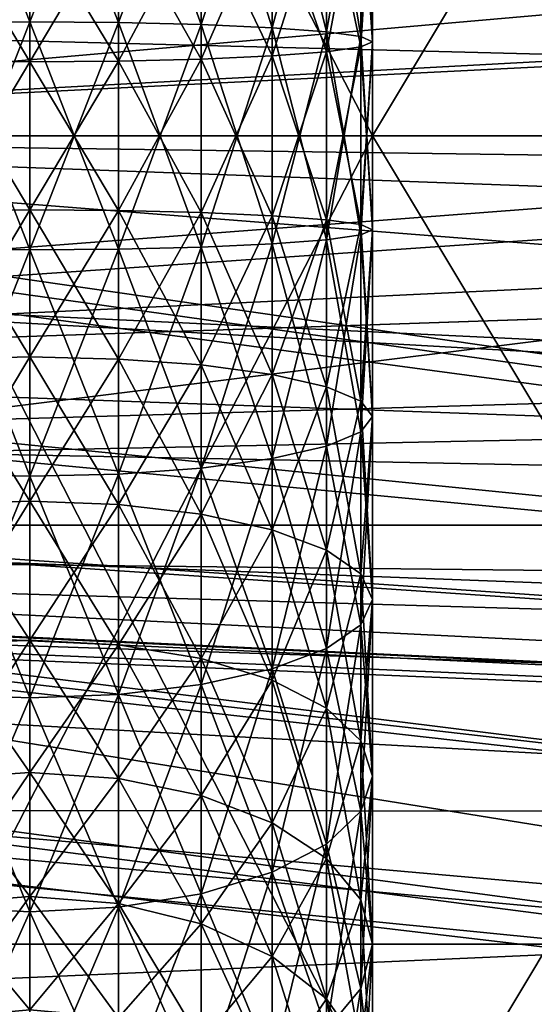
# Model space of a CAD drawing. Extents: x 0 to 200, y 18 to 95.
# Tile 340 of 491: x 150.66 to 152.76, y 43.68 to 47.7. Entities that reach past the tile are written whole.
import ezdxf

# ---------------------------------------------------------------- set-up
doc = ezdxf.new("R2010")
doc.units = 0

msp = doc.modelspace()

# ---------------------------------------------------------------- linework, layer by layer
for points in [[(98.615891, 49.815205, 36.34074), (174.799988, 52.227016, 37.339745), (174.799988, 47.227016, 36)], [(174.799988, 52.227016, 54.660255), (117.93441, 49.815205, 55.65926), (174.799988, 47.227016, 56)], [(152.099991, 47.227016, 38.200001), (152.099991, 51.727016, 38.205772), (152.099991, 47.227016, 37)], [(152.099991, 51.727016, 38.205772), (154.799988, 47.227016, 37), (152.099991, 47.227016, 37)], [(152.099991, 51.727016, 38.205772), (154.799988, 51.727016, 38.205772), (154.799988, 47.227016, 37)], [(152.099991, 51.127014, 39.245003), (152.099991, 51.727016, 38.205772), (152.099991, 47.227016, 38.200001)], [(152.099991, 51.727016, 53.794228), (152.099991, 51.127014, 52.754997), (152.099991, 47.227016, 55)], [(154.799988, 51.727016, 53.794228), (152.099991, 51.727016, 53.794228), (152.099991, 47.227016, 55)], [(154.799988, 47.227016, 55), (154.799988, 51.727016, 53.794228), (152.099991, 47.227016, 55)], [(150.100616, 51.102016, 39.288303), (152.099991, 51.127014, 39.245003), (152.099991, 47.227016, 38.200001)], [(152.099991, 47.227016, 53.799999), (152.099991, 51.127014, 52.754997), (150.100616, 47.227016, 53.75)], [(152.099991, 51.127014, 52.754997), (150.100616, 51.102016, 52.711697), (150.100616, 47.227016, 53.75)], [(150.100616, 47.227016, 38.25), (150.100616, 51.102016, 39.288303), (152.099991, 47.227016, 38.200001)], [(152.099991, 47.227016, 55), (152.099991, 51.127014, 52.754997), (152.099991, 47.227016, 53.799999)], [(159.5, 47.227016, 39.400002), (133, 50.527016, 40.284233), (133, 47.227016, 39.400002)], [(159.5, 50.527016, 40.284233), (133, 50.527016, 40.284233), (159.5, 47.227016, 39.400002)], [(159.5, 50.527016, 51.715767), (159.5, 47.227016, 52.599998), (133, 47.227016, 52.599998)], [(133, 50.527016, 51.715767), (159.5, 50.527016, 51.715767), (133, 47.227016, 52.599998)], [(136.799988, 48.614586, 55.650761), (165.799988, 49.996166, 55.348492), (165.799988, 47.227016, 55.75)], [(165.799988, 49.996166, 36.651508), (146.58313, 47.719887, 36.262466), (165.799988, 47.227016, 36.25)], [(98.615891, 49.815205, 36.34074), (174.799988, 47.227016, 36), (98.275146, 47.227016, 36)], [(174.799988, 47.227016, 56), (117.93441, 49.815205, 55.65926), (118.275154, 47.227016, 56)], [(165.431061, 47.89677, 57.972298), (135.799988, 48.817287, 57.894161), (135.799988, 45.636745, 57.894161)], [(147.050385, 47.933411, 34.020809), (165.301376, 48.816174, 34.115177), (147.149994, 47.227016, 34)], [(165.301376, 48.816174, 34.115177), (165.407593, 48.210938, 34.043163), (147.149994, 47.227016, 34)], [(136.799988, 48.614586, 55.650761), (165.799988, 47.227016, 55.75), (136.799988, 47.227016, 55.650761)], [(150.699997, 48.616199, 53.878464), (150.337646, 48.607918, 53.831482), (150.337646, 47.6894, 53.938843)], [(150.699997, 47.692173, 53.986465), (150.699997, 48.616199, 53.878464), (150.337646, 47.6894, 53.938843)], [(150.337646, 48.607918, 38.168518), (150.699997, 48.616199, 38.12154), (150.699997, 47.692173, 38.013535)], [(150.337646, 48.607918, 38.168518), (150.699997, 47.692173, 38.013535), (150.337646, 47.6894, 38.061157)], [(150.699997, 47.692173, 38.013535), (150.699997, 48.616199, 38.12154), (151.062332, 47.6894, 38.061157)], [(150.699997, 48.616199, 38.12154), (151.062332, 48.607918, 38.168518), (151.062332, 47.6894, 38.061157)], [(151.062332, 48.607918, 53.831482), (150.699997, 48.616199, 53.878464), (150.699997, 47.692173, 53.986465)], [(151.062332, 48.607918, 53.831482), (150.699997, 47.692173, 53.986465), (151.062332, 47.6894, 53.938843)], [(151.062332, 47.6894, 38.061157), (151.062332, 48.607918, 38.168518), (151.399994, 47.681267, 38.200783)], [(151.062332, 48.607918, 38.168518), (151.399994, 48.58363, 38.306252), (151.399994, 47.681267, 38.200783)], [(151.399994, 48.58363, 53.693748), (151.062332, 48.607918, 53.831482), (151.062332, 47.6894, 53.938843)], [(151.399994, 48.58363, 53.693748), (151.062332, 47.6894, 53.938843), (151.399994, 47.681267, 53.799217)], [(151.399994, 47.681267, 38.200783), (151.399994, 48.58363, 38.306252), (151.689941, 47.668331, 38.42289)], [(151.399994, 48.58363, 38.306252), (151.689941, 48.544994, 38.52536), (151.689941, 47.668331, 38.42289)], [(151.689941, 48.544994, 53.47464), (151.399994, 48.58363, 53.693748), (151.399994, 47.681267, 53.799217)], [(151.689941, 48.544994, 53.47464), (151.399994, 47.681267, 53.799217), (151.689941, 47.668331, 53.57711)], [(151.689941, 47.668331, 38.42289), (151.689941, 48.544994, 38.52536), (151.91243, 47.651474, 38.712349)], [(151.689941, 48.544994, 38.52536), (151.91243, 48.494648, 38.810905), (151.91243, 47.651474, 38.712349)], [(151.91243, 48.494648, 53.189098), (151.689941, 48.544994, 53.47464), (151.689941, 47.668331, 53.57711)], [(151.91243, 48.494648, 53.189098), (151.689941, 47.668331, 53.57711), (151.91243, 47.651474, 53.287651)], [(151.91243, 47.651474, 38.712349), (151.91243, 48.494648, 38.810905), (152.052292, 47.63184, 39.049431)], [(151.91243, 48.494648, 38.810905), (152.052292, 48.436012, 39.143429), (152.052292, 47.63184, 39.049431)], [(152.052292, 48.436012, 52.856571), (151.91243, 48.494648, 53.189098), (151.91243, 47.651474, 53.287651)], [(152.052292, 48.436012, 52.856571), (151.91243, 47.651474, 53.287651), (152.052292, 47.63184, 52.950569)], [(152.052292, 47.63184, 39.049431), (152.052292, 48.436012, 39.143429), (152.099991, 47.610771, 39.411167)], [(152.052292, 48.436012, 39.143429), (152.099991, 48.373093, 39.500271), (152.099991, 47.610771, 39.411167)], [(152.099991, 48.373093, 52.499733), (152.052292, 48.436012, 52.856571), (152.052292, 47.63184, 52.950569)], [(152.099991, 47.610771, 39.411167), (152.099991, 48.373093, 39.500271), (152.052292, 47.589703, 39.7729)], [(152.099991, 48.373093, 39.500271), (152.052292, 48.310173, 39.857109), (152.052292, 47.589703, 39.7729)], [(152.099991, 48.373093, 52.499733), (152.052292, 47.63184, 52.950569), (152.099991, 47.610771, 52.588833)], [(152.052292, 48.310173, 52.142891), (152.099991, 48.373093, 52.499733), (152.099991, 47.610771, 52.588833)], [(152.052292, 47.589703, 39.7729), (152.052292, 48.310173, 39.857109), (151.91243, 47.570068, 40.109982)], [(152.052292, 48.310173, 39.857109), (151.91243, 48.251541, 40.189636), (151.91243, 47.570068, 40.109982)], [(151.91243, 48.251541, 51.810364), (152.052292, 48.310173, 52.142891), (152.052292, 47.589703, 52.2271)], [(152.052292, 48.310173, 52.142891), (152.099991, 47.610771, 52.588833), (152.052292, 47.589703, 52.2271)], [(151.91243, 47.570068, 40.109982), (151.91243, 48.251541, 40.189636), (151.689941, 47.553211, 40.399441)], [(151.91243, 48.251541, 40.189636), (151.689941, 48.201191, 40.475178), (151.689941, 47.553211, 40.399441)], [(151.689941, 48.201191, 51.524822), (151.91243, 48.251541, 51.810364), (151.91243, 47.570068, 51.890018)], [(151.91243, 48.251541, 51.810364), (152.052292, 47.589703, 52.2271), (151.91243, 47.570068, 51.890018)], [(165.407593, 48.210938, 34.043163), (165.419815, 48.14135, 34.034885), (147.149994, 47.227016, 34)], [(151.689941, 47.553211, 40.399441), (151.689941, 48.201191, 40.475178), (151.399994, 47.540272, 40.621552)], [(151.689941, 48.201191, 40.475178), (151.399994, 48.162556, 40.694286), (151.399994, 47.540272, 40.621552)], [(151.399994, 48.162556, 51.305714), (151.689941, 48.201191, 51.524822), (151.689941, 47.553211, 51.600559)], [(151.689941, 48.201191, 51.524822), (151.91243, 47.570068, 51.890018), (151.689941, 47.553211, 51.600559)], [(151.399994, 47.540272, 40.621552), (151.399994, 48.162556, 40.694286), (151.062332, 47.532143, 40.761173)], [(151.399994, 48.162556, 40.694286), (151.062332, 48.138271, 40.83202), (151.062332, 47.532143, 40.761173)], [(151.062332, 48.138271, 51.16798), (151.399994, 48.162556, 51.305714), (151.399994, 47.540272, 51.378448)], [(151.399994, 48.162556, 51.305714), (151.689941, 47.553211, 51.600559), (151.399994, 47.540272, 51.378448)], [(147.149994, 47.227016, 34), (165.419815, 48.14135, 34.034885), (165.468491, 46.97271, 34.002697)], [(150.337646, 48.138271, 51.16798), (150.699997, 48.129986, 51.120998), (150.699997, 47.529369, 51.191204)], [(150.337646, 47.532143, 51.238827), (150.337646, 48.138271, 51.16798), (150.699997, 47.529369, 51.191204)], [(150.699997, 48.129986, 40.879002), (150.337646, 48.138271, 40.83202), (150.337646, 47.532143, 40.761173)], [(150.699997, 48.129986, 40.879002), (150.337646, 47.532143, 40.761173), (150.699997, 47.529369, 40.808796)], [(151.062332, 47.532143, 40.761173), (151.062332, 48.138271, 40.83202), (150.699997, 47.529369, 40.808796)], [(151.062332, 48.138271, 40.83202), (150.699997, 48.129986, 40.879002), (150.699997, 47.529369, 40.808796)], [(150.699997, 48.129986, 51.120998), (151.062332, 48.138271, 51.16798), (151.062332, 47.532143, 51.238827)], [(150.699997, 48.129986, 51.120998), (151.062332, 47.532143, 51.238827), (150.699997, 47.529369, 51.191204)], [(151.062332, 48.138271, 51.16798), (151.399994, 47.540272, 51.378448), (151.062332, 47.532143, 51.238827)], [(165.459961, 47.672756, 57.991718), (165.431061, 47.89677, 57.972298), (135.799988, 45.636745, 57.894161)], [(165.799988, 47.227016, 36.25), (146.58313, 47.719887, 36.262466), (146.63916, 47.225788, 36.252037)], [(150.337646, 47.6894, 38.061157), (150.699997, 47.692173, 38.013535), (150.699997, 46.761856, 38.013535)], [(150.699997, 47.692173, 53.986465), (150.337646, 46.764629, 53.938843), (150.699997, 46.761856, 53.986465)], [(150.699997, 47.692173, 53.986465), (150.337646, 47.6894, 53.938843), (150.337646, 46.764629, 53.938843)], [(150.337646, 46.764629, 38.061157), (150.337646, 47.6894, 38.061157), (150.699997, 46.761856, 38.013535)], [(150.699997, 47.692173, 38.013535), (151.062332, 46.764629, 38.061157), (150.699997, 46.761856, 38.013535)], [(151.062332, 47.6894, 53.938843), (150.699997, 47.692173, 53.986465), (150.699997, 46.761856, 53.986465)], [(150.699997, 47.692173, 38.013535), (151.062332, 47.6894, 38.061157), (151.062332, 46.764629, 38.061157)], [(151.062332, 46.764629, 53.938843), (151.062332, 47.6894, 53.938843), (150.699997, 46.761856, 53.986465)], [(151.062332, 47.6894, 38.061157), (151.399994, 46.772762, 38.200783), (151.062332, 46.764629, 38.061157)], [(151.399994, 47.681267, 53.799217), (151.062332, 47.6894, 53.938843), (151.062332, 46.764629, 53.938843)], [(151.062332, 47.6894, 38.061157), (151.399994, 47.681267, 38.200783), (151.399994, 46.772762, 38.200783)], [(151.399994, 46.772762, 53.799217), (151.399994, 47.681267, 53.799217), (151.062332, 46.764629, 53.938843)], [(151.399994, 47.681267, 38.200783), (151.689941, 46.785698, 38.42289), (151.399994, 46.772762, 38.200783)], [(151.689941, 47.668331, 53.57711), (151.399994, 47.681267, 53.799217), (151.399994, 46.772762, 53.799217)], [(151.399994, 47.681267, 38.200783), (151.689941, 47.668331, 38.42289), (151.689941, 46.785698, 38.42289)], [(165.439575, 46.504829, 57.978249), (165.459961, 47.672756, 57.991718), (135.799988, 45.636745, 57.894161)], [(151.689941, 46.785698, 53.57711), (151.689941, 47.668331, 53.57711), (151.399994, 46.772762, 53.799217)], [(151.689941, 47.668331, 38.42289), (151.91243, 46.802559, 38.712349), (151.689941, 46.785698, 38.42289)], [(151.91243, 47.651474, 53.287651), (151.689941, 47.668331, 53.57711), (151.689941, 46.785698, 53.57711)], [(151.689941, 47.668331, 38.42289), (151.91243, 47.651474, 38.712349), (151.91243, 46.802559, 38.712349)], [(151.91243, 46.802559, 53.287651), (151.91243, 47.651474, 53.287651), (151.689941, 46.785698, 53.57711)], [(151.91243, 47.651474, 38.712349), (152.052292, 46.822189, 39.049431), (151.91243, 46.802559, 38.712349)], [(152.052292, 47.63184, 52.950569), (151.91243, 47.651474, 53.287651), (151.91243, 46.802559, 53.287651)], [(151.91243, 47.651474, 38.712349), (152.052292, 47.63184, 39.049431), (152.052292, 46.822189, 39.049431)], [(152.052292, 46.822189, 52.950569), (152.052292, 47.63184, 52.950569), (151.91243, 46.802559, 53.287651)], [(152.052292, 47.63184, 39.049431), (152.099991, 46.843258, 39.411167), (152.052292, 46.822189, 39.049431)], [(152.099991, 47.610771, 52.588833), (152.052292, 47.63184, 52.950569), (152.052292, 46.822189, 52.950569)], [(152.052292, 47.63184, 39.049431), (152.099991, 47.610771, 39.411167), (152.099991, 46.843258, 39.411167)], [(152.099991, 46.843258, 52.588833), (152.099991, 47.610771, 52.588833), (152.052292, 46.822189, 52.950569)], [(152.099991, 47.610771, 39.411167), (152.052292, 46.86433, 39.7729), (152.099991, 46.843258, 39.411167)], [(152.052292, 47.589703, 52.2271), (152.099991, 47.610771, 52.588833), (152.099991, 46.843258, 52.588833)], [(152.099991, 47.610771, 39.411167), (152.052292, 47.589703, 39.7729), (152.052292, 46.86433, 39.7729)], [(151.91243, 47.570068, 40.109982), (151.689941, 46.900822, 40.399441), (151.91243, 46.883961, 40.109982)], [(151.689941, 47.553211, 51.600559), (151.91243, 47.570068, 51.890018), (151.91243, 46.883961, 51.890018)], [(151.91243, 47.570068, 40.109982), (151.689941, 47.553211, 40.399441), (151.689941, 46.900822, 40.399441)], [(152.052292, 47.589703, 39.7729), (151.91243, 46.883961, 40.109982), (152.052292, 46.86433, 39.7729)], [(151.91243, 47.570068, 51.890018), (152.052292, 47.589703, 52.2271), (152.052292, 46.86433, 52.2271)], [(152.052292, 47.589703, 39.7729), (151.91243, 47.570068, 40.109982), (151.91243, 46.883961, 40.109982)], [(151.91243, 46.883961, 51.890018), (151.91243, 47.570068, 51.890018), (152.052292, 46.86433, 52.2271)], [(152.052292, 46.86433, 52.2271), (152.052292, 47.589703, 52.2271), (152.099991, 46.843258, 52.588833)], [(150.699997, 47.529369, 40.808796), (150.337646, 47.532143, 40.761173), (150.337646, 46.92189, 40.761173)], [(150.337646, 47.532143, 51.238827), (150.699997, 46.924664, 51.191204), (150.337646, 46.92189, 51.238827)], [(150.337646, 47.532143, 51.238827), (150.699997, 47.529369, 51.191204), (150.699997, 46.924664, 51.191204)], [(150.699997, 46.924664, 40.808796), (150.699997, 47.529369, 40.808796), (150.337646, 46.92189, 40.761173)], [(151.062332, 47.532143, 40.761173), (150.699997, 46.924664, 40.808796), (151.062332, 46.92189, 40.761173)], [(150.699997, 47.529369, 51.191204), (151.062332, 47.532143, 51.238827), (151.062332, 46.92189, 51.238827)], [(151.062332, 47.532143, 40.761173), (150.699997, 47.529369, 40.808796), (150.699997, 46.924664, 40.808796)], [(150.699997, 46.924664, 51.191204), (150.699997, 47.529369, 51.191204), (151.062332, 46.92189, 51.238827)], [(151.399994, 47.540272, 40.621552), (151.062332, 46.92189, 40.761173), (151.399994, 46.913757, 40.621552)], [(151.062332, 47.532143, 51.238827), (151.399994, 47.540272, 51.378448), (151.399994, 46.913757, 51.378448)], [(151.399994, 47.540272, 40.621552), (151.062332, 47.532143, 40.761173), (151.062332, 46.92189, 40.761173)], [(151.062332, 46.92189, 51.238827), (151.062332, 47.532143, 51.238827), (151.399994, 46.913757, 51.378448)], [(151.689941, 47.553211, 40.399441), (151.399994, 46.913757, 40.621552), (151.689941, 46.900822, 40.399441)], [(151.399994, 47.540272, 51.378448), (151.689941, 47.553211, 51.600559), (151.689941, 46.900822, 51.600559)], [(151.689941, 47.553211, 40.399441), (151.399994, 47.540272, 40.621552), (151.399994, 46.913757, 40.621552)], [(151.399994, 46.913757, 51.378448), (151.399994, 47.540272, 51.378448), (151.689941, 46.900822, 51.600559)], [(151.689941, 46.900822, 51.600559), (151.689941, 47.553211, 51.600559), (151.91243, 46.883961, 51.890018)], [(98.275146, 47.227016, 36), (174.799988, 47.227016, 36), (98.615891, 44.638824, 36.34074)], [(98.615891, 44.638824, 36.34074), (174.799988, 47.227016, 36), (174.799988, 42.227016, 37.339745)], [(118.275154, 47.227016, 56), (117.93441, 44.638824, 55.65926), (174.799988, 42.227016, 54.660255)], [(174.799988, 47.227016, 56), (118.275154, 47.227016, 56), (174.799988, 42.227016, 54.660255)], [(159.5, 43.927017, 40.284233), (133, 47.227016, 39.400002), (133, 43.927017, 40.284233)], [(159.5, 47.227016, 39.400002), (133, 47.227016, 39.400002), (159.5, 43.927017, 40.284233)], [(159.5, 47.227016, 52.599998), (159.5, 43.927017, 51.715767), (133, 43.927017, 51.715767)], [(133, 47.227016, 52.599998), (159.5, 47.227016, 52.599998), (133, 43.927017, 51.715767)], [(136.799988, 45.839447, 55.650761), (165.799988, 47.227016, 55.75), (165.799988, 44.457867, 55.348492)], [(136.799988, 47.227016, 55.650761), (165.799988, 47.227016, 55.75), (136.799988, 45.839447, 55.650761)], [(165.799988, 47.227016, 36.25), (146.63916, 47.225788, 36.252037), (165.799988, 44.457867, 36.651508)], [(146.63916, 47.225788, 36.252037), (146.64827, 47.145466, 36.25034), (165.799988, 44.457867, 36.651508)], [(147.08754, 46.664402, 34.013195), (147.149994, 47.227016, 34), (165.344528, 45.797039, 34.085506)], [(147.149994, 47.227016, 34), (165.424759, 46.558033, 34.031902), (165.344528, 45.797039, 34.085506)], [(147.149994, 47.227016, 34), (165.468491, 46.97271, 34.002697), (165.424759, 46.558033, 34.031902)], [(150.100616, 47.227016, 38.25), (152.099991, 47.227016, 38.200001), (152.099991, 43.327015, 39.245003)], [(150.100616, 43.352016, 39.288303), (150.100616, 47.227016, 38.25), (152.099991, 43.327015, 39.245003)], [(152.099991, 47.227016, 53.799999), (150.100616, 43.352016, 52.711697), (152.099991, 43.327015, 52.754997)], [(152.099991, 47.227016, 53.799999), (150.100616, 47.227016, 53.75), (150.100616, 43.352016, 52.711697)], [(152.099991, 43.327015, 39.245003), (152.099991, 47.227016, 37), (152.099991, 42.727016, 38.205772)], [(152.099991, 47.227016, 37), (154.799988, 42.727016, 38.205772), (152.099991, 42.727016, 38.205772)], [(152.099991, 47.227016, 37), (154.799988, 47.227016, 37), (154.799988, 42.727016, 38.205772)], [(152.099991, 47.227016, 53.799999), (152.099991, 43.327015, 52.754997), (152.099991, 42.727016, 53.794228)], [(152.099991, 47.227016, 55), (152.099991, 47.227016, 53.799999), (152.099991, 42.727016, 53.794228)], [(154.799988, 47.227016, 55), (152.099991, 47.227016, 55), (152.099991, 42.727016, 53.794228)], [(154.799988, 42.727016, 53.794228), (154.799988, 47.227016, 55), (152.099991, 42.727016, 53.794228)], [(152.099991, 47.227016, 38.200001), (152.099991, 47.227016, 37), (152.099991, 43.327015, 39.245003)], [(146.64827, 47.145466, 36.25034), (146.640106, 47.035969, 36.251873), (165.799988, 44.457867, 36.651508)], [(146.640106, 47.035969, 36.251873), (146.574036, 46.375927, 36.290264), (165.799988, 44.457867, 36.651508)], [(150.699997, 46.324043, 40.879002), (150.699997, 46.924664, 40.808796), (150.337646, 46.315762, 40.83202)], [(150.699997, 46.924664, 40.808796), (150.337646, 46.92189, 40.761173), (150.337646, 46.315762, 40.83202)], [(150.337646, 46.92189, 51.238827), (150.699997, 46.924664, 51.191204), (150.699997, 46.324043, 51.120998)], [(150.337646, 46.92189, 51.238827), (150.699997, 46.324043, 51.120998), (150.337646, 46.315762, 51.16798)], [(150.699997, 46.924664, 51.191204), (151.062332, 46.92189, 51.238827), (151.062332, 46.315762, 51.16798)], [(150.699997, 46.324043, 51.120998), (150.699997, 46.924664, 51.191204), (151.062332, 46.315762, 51.16798)], [(151.062332, 46.92189, 40.761173), (150.699997, 46.924664, 40.808796), (150.699997, 46.324043, 40.879002)], [(151.062332, 46.92189, 40.761173), (150.699997, 46.324043, 40.879002), (151.062332, 46.315762, 40.83202)], [(151.062332, 46.92189, 51.238827), (151.399994, 46.913757, 51.378448), (151.399994, 46.291473, 51.305714)], [(151.062332, 46.315762, 51.16798), (151.062332, 46.92189, 51.238827), (151.399994, 46.291473, 51.305714)], [(151.399994, 46.913757, 40.621552), (151.062332, 46.92189, 40.761173), (151.062332, 46.315762, 40.83202)], [(151.399994, 46.913757, 40.621552), (151.062332, 46.315762, 40.83202), (151.399994, 46.291473, 40.694286)], [(151.399994, 46.913757, 51.378448), (151.689941, 46.900822, 51.600559), (151.689941, 46.252842, 51.524822)], [(151.399994, 46.291473, 51.305714), (151.399994, 46.913757, 51.378448), (151.689941, 46.252842, 51.524822)], [(151.689941, 46.900822, 40.399441), (151.399994, 46.913757, 40.621552), (151.399994, 46.291473, 40.694286)], [(151.689941, 46.900822, 40.399441), (151.399994, 46.291473, 40.694286), (151.689941, 46.252842, 40.475178)], [(151.689941, 46.900822, 51.600559), (151.91243, 46.883961, 51.890018), (151.91243, 46.202492, 51.810364)], [(151.689941, 46.252842, 51.524822), (151.689941, 46.900822, 51.600559), (151.91243, 46.202492, 51.810364)], [(151.91243, 46.883961, 40.109982), (151.689941, 46.900822, 40.399441), (151.689941, 46.252842, 40.475178)], [(151.91243, 46.883961, 40.109982), (151.689941, 46.252842, 40.475178), (151.91243, 46.202492, 40.189636)], [(151.91243, 46.883961, 51.890018), (152.052292, 46.86433, 52.2271), (152.052292, 46.143856, 52.142891)], [(151.91243, 46.202492, 51.810364), (151.91243, 46.883961, 51.890018), (152.052292, 46.143856, 52.142891)], [(152.052292, 46.86433, 39.7729), (151.91243, 46.883961, 40.109982), (151.91243, 46.202492, 40.189636)], [(152.052292, 46.86433, 39.7729), (151.91243, 46.202492, 40.189636), (152.052292, 46.143856, 39.857109)], [(152.052292, 46.86433, 52.2271), (152.099991, 46.843258, 52.588833), (152.099991, 46.080936, 52.499733)], [(152.052292, 46.143856, 52.142891), (152.052292, 46.86433, 52.2271), (152.099991, 46.080936, 52.499733)], [(152.099991, 46.843258, 39.411167), (152.052292, 46.86433, 39.7729), (152.052292, 46.143856, 39.857109)], [(152.099991, 46.843258, 52.588833), (152.052292, 46.822189, 52.950569), (152.052292, 46.018017, 52.856571)], [(152.099991, 46.080936, 52.499733), (152.099991, 46.843258, 52.588833), (152.052292, 46.018017, 52.856571)], [(152.052292, 46.822189, 39.049431), (152.099991, 46.843258, 39.411167), (152.099991, 46.080936, 39.500271)], [(152.099991, 46.843258, 39.411167), (152.052292, 46.143856, 39.857109), (152.099991, 46.080936, 39.500271)], [(151.91243, 46.802559, 53.287651), (151.689941, 46.785698, 53.57711), (151.689941, 45.909035, 53.47464)], [(151.91243, 45.959385, 53.189098), (151.91243, 46.802559, 53.287651), (151.689941, 45.909035, 53.47464)], [(151.689941, 46.785698, 38.42289), (151.91243, 46.802559, 38.712349), (151.91243, 45.959385, 38.810905)], [(152.052292, 46.822189, 52.950569), (151.91243, 46.802559, 53.287651), (151.91243, 45.959385, 53.189098)], [(152.052292, 46.018017, 52.856571), (152.052292, 46.822189, 52.950569), (151.91243, 45.959385, 53.189098)], [(151.91243, 46.802559, 38.712349), (152.052292, 46.822189, 39.049431), (152.052292, 46.018017, 39.143429)], [(151.91243, 46.802559, 38.712349), (152.052292, 46.018017, 39.143429), (151.91243, 45.959385, 38.810905)], [(152.052292, 46.822189, 39.049431), (152.099991, 46.080936, 39.500271), (152.052292, 46.018017, 39.143429)], [(150.337646, 45.846115, 38.168518), (150.337646, 46.764629, 38.061157), (150.699997, 45.83783, 38.12154)], [(150.337646, 46.764629, 38.061157), (150.699997, 46.761856, 38.013535), (150.699997, 45.83783, 38.12154)], [(150.699997, 46.761856, 53.986465), (150.337646, 46.764629, 53.938843), (150.337646, 45.846115, 53.831482)], [(150.699997, 46.761856, 53.986465), (150.337646, 45.846115, 53.831482), (150.699997, 45.83783, 53.878464)], [(151.062332, 46.764629, 53.938843), (150.699997, 46.761856, 53.986465), (150.699997, 45.83783, 53.878464)], [(151.062332, 45.846115, 53.831482), (151.062332, 46.764629, 53.938843), (150.699997, 45.83783, 53.878464)], [(150.699997, 46.761856, 38.013535), (151.062332, 46.764629, 38.061157), (151.062332, 45.846115, 38.168518)], [(150.699997, 46.761856, 38.013535), (151.062332, 45.846115, 38.168518), (150.699997, 45.83783, 38.12154)], [(151.399994, 46.772762, 53.799217), (151.062332, 46.764629, 53.938843), (151.062332, 45.846115, 53.831482)], [(151.399994, 45.870399, 53.693748), (151.399994, 46.772762, 53.799217), (151.062332, 45.846115, 53.831482)], [(151.062332, 46.764629, 38.061157), (151.399994, 46.772762, 38.200783), (151.399994, 45.870399, 38.306252)], [(151.062332, 46.764629, 38.061157), (151.399994, 45.870399, 38.306252), (151.062332, 45.846115, 38.168518)], [(151.689941, 46.785698, 53.57711), (151.399994, 46.772762, 53.799217), (151.399994, 45.870399, 53.693748)], [(151.689941, 45.909035, 53.47464), (151.689941, 46.785698, 53.57711), (151.399994, 45.870399, 53.693748)], [(151.399994, 46.772762, 38.200783), (151.689941, 46.785698, 38.42289), (151.689941, 45.909035, 38.52536)], [(151.399994, 46.772762, 38.200783), (151.689941, 45.909035, 38.52536), (151.399994, 45.870399, 38.306252)], [(151.689941, 46.785698, 38.42289), (151.91243, 45.959385, 38.810905), (151.689941, 45.909035, 38.52536)], [(146.945297, 46.290993, 34.041149), (147.08754, 46.664402, 34.013195), (165.304718, 45.637997, 34.113079)], [(147.08754, 46.664402, 34.013195), (165.344528, 45.797039, 34.085506), (165.304718, 45.637997, 34.113079)], [(165.397278, 46.245625, 57.949612), (165.439575, 46.504829, 57.978249), (135.799988, 45.636745, 57.894161)], [(146.574036, 46.375927, 36.290264), (146.565094, 46.286575, 36.29546), (165.799988, 44.457867, 36.651508)], [(150.699997, 45.735638, 41.018456), (150.699997, 46.324043, 40.879002), (150.337646, 45.721958, 40.972755)], [(150.699997, 46.324043, 40.879002), (150.337646, 46.315762, 40.83202), (150.337646, 45.721958, 40.972755)], [(150.337646, 46.315762, 51.16798), (150.699997, 46.324043, 51.120998), (150.699997, 45.735638, 50.981544)], [(150.337646, 46.315762, 51.16798), (150.699997, 45.735638, 50.981544), (150.337646, 45.721958, 51.027245)], [(150.699997, 46.324043, 51.120998), (151.062332, 46.315762, 51.16798), (151.062332, 45.721958, 51.027245)], [(150.699997, 45.735638, 50.981544), (150.699997, 46.324043, 51.120998), (151.062332, 45.721958, 51.027245)], [(151.062332, 46.315762, 40.83202), (150.699997, 46.324043, 40.879002), (150.699997, 45.735638, 41.018456)], [(151.062332, 46.315762, 40.83202), (150.699997, 45.735638, 41.018456), (151.062332, 45.721958, 40.972755)], [(151.062332, 46.315762, 51.16798), (151.399994, 46.291473, 51.305714), (151.399994, 45.681843, 51.161232)], [(151.062332, 45.721958, 51.027245), (151.062332, 46.315762, 51.16798), (151.399994, 45.681843, 51.161232)], [(151.399994, 46.291473, 40.694286), (151.062332, 46.315762, 40.83202), (151.062332, 45.721958, 40.972755)], [(146.565094, 46.286575, 36.29546), (146.19841, 45.803391, 36.355083), (165.799988, 44.457867, 36.651508)], [(146.833969, 45.998749, 34.063026), (146.945297, 46.290993, 34.041149), (165.304718, 45.637997, 34.113079)], [(151.399994, 46.291473, 40.694286), (151.062332, 45.721958, 40.972755), (151.399994, 45.681843, 40.838768)], [(151.399994, 46.291473, 51.305714), (151.689941, 46.252842, 51.524822), (151.689941, 45.618034, 51.374371)], [(151.399994, 45.681843, 51.161232), (151.399994, 46.291473, 51.305714), (151.689941, 45.618034, 51.374371)], [(151.689941, 46.252842, 40.475178), (151.399994, 46.291473, 40.694286), (151.399994, 45.681843, 40.838768)], [(165.298126, 45.638039, 57.882481), (165.397278, 46.245625, 57.949612), (135.799988, 45.636745, 57.894161)], [(151.689941, 46.252842, 40.475178), (151.399994, 45.681843, 40.838768), (151.689941, 45.618034, 40.625629)], [(151.689941, 46.252842, 51.524822), (151.91243, 46.202492, 51.810364), (151.91243, 45.534878, 51.652138)], [(151.689941, 45.618034, 51.374371), (151.689941, 46.252842, 51.524822), (151.91243, 45.534878, 51.652138)], [(151.91243, 46.202492, 40.189636), (151.689941, 46.252842, 40.475178), (151.689941, 45.618034, 40.625629)], [(151.91243, 46.202492, 40.189636), (151.689941, 45.618034, 40.625629), (151.91243, 45.534878, 40.347862)], [(151.91243, 46.202492, 51.810364), (152.052292, 46.143856, 52.142891), (152.052292, 45.438038, 51.975605)], [(151.91243, 45.534878, 51.652138), (151.91243, 46.202492, 51.810364), (152.052292, 45.438038, 51.975605)], [(152.052292, 46.143856, 39.857109), (151.91243, 46.202492, 40.189636), (151.91243, 45.534878, 40.347862)], [(152.052292, 46.143856, 39.857109), (151.91243, 45.534878, 40.347862), (152.052292, 45.438038, 40.024395)], [(152.052292, 46.143856, 52.142891), (152.099991, 46.080936, 52.499733), (152.099991, 45.334114, 52.322731)], [(152.052292, 45.438038, 51.975605), (152.052292, 46.143856, 52.142891), (152.099991, 45.334114, 52.322731)], [(152.099991, 46.080936, 39.500271), (152.052292, 46.143856, 39.857109), (152.052292, 45.438038, 40.024395)], [(152.099991, 46.080936, 52.499733), (152.052292, 46.018017, 52.856571), (152.052292, 45.23019, 52.669857)], [(152.099991, 45.334114, 52.322731), (152.099991, 46.080936, 52.499733), (152.052292, 45.23019, 52.669857)], [(152.052292, 46.018017, 39.143429), (152.099991, 46.080936, 39.500271), (152.099991, 45.334114, 39.677269)], [(152.099991, 46.080936, 39.500271), (152.052292, 45.438038, 40.024395), (152.099991, 45.334114, 39.677269)], [(146.833969, 45.998749, 34.063026), (165.304718, 45.637997, 34.113079), (146.558609, 45.637131, 34.108875)], [(152.052292, 46.018017, 52.856571), (151.91243, 45.959385, 53.189098), (151.91243, 45.133354, 52.993324)], [(152.052292, 45.23019, 52.669857), (152.052292, 46.018017, 52.856571), (151.91243, 45.133354, 52.993324)], [(151.91243, 45.959385, 38.810905), (152.052292, 46.018017, 39.143429), (152.052292, 45.23019, 39.330143)], [(152.052292, 46.018017, 39.143429), (152.099991, 45.334114, 39.677269), (152.052292, 45.23019, 39.330143)], [(151.91243, 45.959385, 53.189098), (151.689941, 45.909035, 53.47464), (151.689941, 45.050194, 53.271091)], [(151.91243, 45.133354, 52.993324), (151.91243, 45.959385, 53.189098), (151.689941, 45.050194, 53.271091)], [(151.689941, 45.909035, 38.52536), (151.91243, 45.959385, 38.810905), (151.91243, 45.133354, 39.006676)], [(151.91243, 45.959385, 38.810905), (152.052292, 45.23019, 39.330143), (151.91243, 45.133354, 39.006676)], [(151.689941, 45.909035, 53.47464), (151.399994, 45.870399, 53.693748), (151.399994, 44.986385, 53.48423)], [(151.689941, 45.050194, 53.271091), (151.689941, 45.909035, 53.47464), (151.399994, 44.986385, 53.48423)], [(151.399994, 45.870399, 38.306252), (151.689941, 45.909035, 38.52536), (151.689941, 45.050194, 38.728909)], [(151.689941, 45.909035, 38.52536), (151.91243, 45.133354, 39.006676), (151.689941, 45.050194, 38.728909)], [(151.399994, 45.870399, 53.693748), (151.062332, 45.846115, 53.831482), (151.062332, 44.946274, 53.618217)], [(151.399994, 44.986385, 53.48423), (151.399994, 45.870399, 53.693748), (151.062332, 44.946274, 53.618217)], [(151.062332, 45.846115, 38.168518), (151.399994, 45.870399, 38.306252), (151.399994, 44.986385, 38.51577)], [(151.399994, 45.870399, 38.306252), (151.689941, 45.050194, 38.728909), (151.399994, 44.986385, 38.51577)], [(136.799988, 44.485817, 55.2533), (136.799988, 45.839447, 55.650761), (165.799988, 44.457867, 55.348492)], [(150.337646, 44.946274, 38.381783), (150.337646, 45.846115, 38.168518), (150.699997, 44.93259, 38.336082)], [(150.337646, 45.846115, 38.168518), (150.699997, 45.83783, 38.12154), (150.699997, 44.93259, 38.336082)], [(150.699997, 45.83783, 53.878464), (150.337646, 45.846115, 53.831482), (150.337646, 44.946274, 53.618217)], [(150.699997, 45.83783, 53.878464), (150.337646, 44.946274, 53.618217), (150.699997, 44.93259, 53.663918)], [(151.062332, 45.846115, 53.831482), (150.699997, 45.83783, 53.878464), (150.699997, 44.93259, 53.663918)], [(151.062332, 44.946274, 53.618217), (151.062332, 45.846115, 53.831482), (150.699997, 44.93259, 53.663918)], [(150.699997, 45.83783, 38.12154), (151.062332, 45.846115, 38.168518), (151.062332, 44.946274, 38.381783)], [(150.699997, 45.83783, 38.12154), (151.062332, 44.946274, 38.381783), (150.699997, 44.93259, 38.336082)], [(151.062332, 45.846115, 38.168518), (151.399994, 44.986385, 38.51577), (151.062332, 44.946274, 38.381783)], [(146.19841, 45.803391, 36.355083), (146.180756, 45.780128, 36.357956), (165.799988, 44.457867, 36.651508)], [(146.180756, 45.780128, 36.357956), (145.658661, 45.420712, 36.418781), (165.799988, 44.457867, 36.651508)], [(150.699997, 45.1674, 41.225277), (150.699997, 45.735638, 41.018456), (150.337646, 45.148506, 41.181473)], [(150.699997, 45.735638, 41.018456), (150.337646, 45.721958, 40.972755), (150.337646, 45.148506, 41.181473)], [(150.337646, 45.721958, 51.027245), (150.699997, 45.735638, 50.981544), (150.699997, 45.1674, 50.774723)], [(150.337646, 45.721958, 51.027245), (150.699997, 45.1674, 50.774723), (150.337646, 45.148506, 50.818527)], [(150.699997, 45.735638, 50.981544), (151.062332, 45.721958, 51.027245), (151.062332, 45.148506, 50.818527)], [(150.699997, 45.1674, 50.774723), (150.699997, 45.735638, 50.981544), (151.062332, 45.148506, 50.818527)], [(151.062332, 45.721958, 40.972755), (150.699997, 45.735638, 41.018456), (150.699997, 45.1674, 41.225277)], [(151.062332, 45.721958, 40.972755), (150.699997, 45.1674, 41.225277), (151.062332, 45.148506, 41.181473)], [(151.062332, 45.721958, 51.027245), (151.399994, 45.681843, 51.161232), (151.399994, 45.093109, 50.946949)], [(151.062332, 45.148506, 50.818527), (151.062332, 45.721958, 51.027245), (151.399994, 45.093109, 50.946949)], [(151.399994, 45.681843, 40.838768), (151.062332, 45.721958, 40.972755), (151.062332, 45.148506, 41.181473)], [(151.399994, 45.681843, 40.838768), (151.062332, 45.148506, 41.181473), (151.399994, 45.093109, 41.053051)], [(151.399994, 45.681843, 51.161232), (151.689941, 45.618034, 51.374371), (151.689941, 45.00499, 51.151237)], [(151.399994, 45.093109, 50.946949), (151.399994, 45.681843, 51.161232), (151.689941, 45.00499, 51.151237)], [(151.689941, 45.618034, 40.625629), (151.399994, 45.681843, 40.838768), (151.399994, 45.093109, 41.053051)], [(165.298126, 45.638039, 57.882481), (135.799988, 45.636745, 57.894161), (165.245712, 45.316898, 57.847004)], [(164.314835, 42.807343, 57.156452), (135.799988, 45.636745, 57.894161), (135.799988, 42.567917, 57.058609)], [(164.404221, 43.011944, 57.224903), (135.799988, 45.636745, 57.894161), (164.314835, 42.807343, 57.156452)], [(164.854919, 44.043587, 57.570038), (135.799988, 45.636745, 57.894161), (164.404221, 43.011944, 57.224903)], [(165.047028, 44.669514, 57.706184), (135.799988, 45.636745, 57.894161), (164.854919, 44.043587, 57.570038)], [(165.245712, 45.316898, 57.847004), (135.799988, 45.636745, 57.894161), (165.047028, 44.669514, 57.706184)], [(146.438492, 45.479378, 34.128876), (146.558609, 45.637131, 34.108875), (165.128815, 44.935207, 34.234917)], [(146.558609, 45.637131, 34.108875), (165.304718, 45.637997, 34.113079), (165.128815, 44.935207, 34.234917)], [(151.689941, 45.618034, 40.625629), (151.399994, 45.093109, 41.053051), (151.689941, 45.00499, 40.848763)], [(151.689941, 45.618034, 51.374371), (151.91243, 45.534878, 51.652138), (151.91243, 44.890144, 51.417477)], [(151.689941, 45.00499, 51.151237), (151.689941, 45.618034, 51.374371), (151.91243, 44.890144, 51.417477)], [(151.91243, 45.534878, 40.347862), (151.689941, 45.618034, 40.625629), (151.689941, 45.00499, 40.848763)], [(151.91243, 45.534878, 40.347862), (151.689941, 45.00499, 40.848763), (151.91243, 44.890144, 40.582523)], [(151.91243, 45.534878, 51.652138), (152.052292, 45.438038, 51.975605), (152.052292, 44.756409, 51.727512)], [(151.91243, 44.890144, 51.417477), (151.91243, 45.534878, 51.652138), (152.052292, 44.756409, 51.727512)], [(152.052292, 45.438038, 40.024395), (151.91243, 45.534878, 40.347862), (151.91243, 44.890144, 40.582523)], [(146.406479, 45.437332, 34.134209), (146.438492, 45.479378, 34.128876), (164.588348, 43.390263, 34.629894)], [(146.438492, 45.479378, 34.128876), (165.035645, 44.562973, 34.29945), (164.588348, 43.390263, 34.629894)], [(146.438492, 45.479378, 34.128876), (165.128815, 44.935207, 34.234917), (165.035645, 44.562973, 34.29945)], [(145.840485, 45.028313, 34.203148), (146.406479, 45.437332, 34.134209), (164.181107, 42.574745, 34.958302)], [(146.406479, 45.437332, 34.134209), (164.588348, 43.390263, 34.629894), (164.181107, 42.574745, 34.958302)], [(152.052292, 45.438038, 40.024395), (151.91243, 44.890144, 40.582523), (152.052292, 44.756409, 40.272488)], [(152.052292, 45.438038, 51.975605), (152.099991, 45.334114, 52.322731), (152.099991, 44.612888, 52.060226)], [(152.052292, 44.756409, 51.727512), (152.052292, 45.438038, 51.975605), (152.099991, 44.612888, 52.060226)], [(152.099991, 45.334114, 39.677269), (152.052292, 45.438038, 40.024395), (152.052292, 44.756409, 40.272488)], [(145.620682, 45.403156, 36.422108), (145.131546, 45.350399, 36.432373), (165.799988, 44.457867, 36.651508)], [(145.658661, 45.420712, 36.418781), (145.620682, 45.403156, 36.422108), (165.799988, 44.457867, 36.651508)], [(145.131546, 45.350399, 36.432373), (144.907593, 45.326244, 36.437073), (165.799988, 44.457867, 36.651508)], [(144.907593, 45.326244, 36.437073), (136.799988, 44.485817, 36.7467), (165.799988, 44.457867, 36.651508)], [(152.099991, 45.334114, 52.322731), (152.052292, 45.23019, 52.669857), (152.052292, 44.469372, 52.392941)], [(152.099991, 44.612888, 52.060226), (152.099991, 45.334114, 52.322731), (152.052292, 44.469372, 52.392941)], [(152.052292, 45.23019, 39.330143), (152.099991, 45.334114, 39.677269), (152.099991, 44.612888, 39.939774)], [(152.099991, 45.334114, 39.677269), (152.052292, 44.756409, 40.272488), (152.099991, 44.612888, 39.939774)], [(152.052292, 45.23019, 52.669857), (151.91243, 45.133354, 52.993324), (151.91243, 44.335632, 52.702976)], [(152.052292, 44.469372, 52.392941), (152.052292, 45.23019, 52.669857), (151.91243, 44.335632, 52.702976)], [(151.91243, 45.133354, 39.006676), (152.052292, 45.23019, 39.330143), (152.052292, 44.469372, 39.607059)], [(152.052292, 45.23019, 39.330143), (152.099991, 44.612888, 39.939774), (152.052292, 44.469372, 39.607059)], [(150.699997, 44.627014, 41.49667), (150.699997, 45.1674, 41.225277), (150.337646, 44.603165, 41.455357)], [(150.699997, 45.1674, 41.225277), (150.337646, 45.148506, 41.181473), (150.337646, 44.603165, 41.455357)], [(150.337646, 45.148506, 50.818527), (150.699997, 45.1674, 50.774723), (150.699997, 44.627014, 50.503334)], [(150.337646, 45.148506, 50.818527), (150.699997, 44.627014, 50.503334), (150.337646, 44.603165, 50.544643)], [(150.699997, 45.1674, 50.774723), (151.062332, 45.148506, 50.818527), (151.062332, 44.603165, 50.544643)], [(150.699997, 44.627014, 50.503334), (150.699997, 45.1674, 50.774723), (151.062332, 44.603165, 50.544643)], [(151.062332, 45.148506, 41.181473), (150.699997, 45.1674, 41.225277), (150.699997, 44.627014, 41.49667)], [(151.062332, 45.148506, 41.181473), (150.699997, 44.627014, 41.49667), (151.062332, 44.603165, 41.455357)], [(151.062332, 45.148506, 50.818527), (151.399994, 45.093109, 50.946949), (151.399994, 44.533234, 50.665768)], [(151.062332, 44.603165, 50.544643), (151.062332, 45.148506, 50.818527), (151.399994, 44.533234, 50.665768)], [(151.399994, 45.093109, 41.053051), (151.062332, 45.148506, 41.181473), (151.062332, 44.603165, 41.455357)], [(151.91243, 45.133354, 52.993324), (151.689941, 45.050194, 53.271091), (151.689941, 44.220791, 52.969215)], [(151.91243, 44.335632, 52.702976), (151.91243, 45.133354, 52.993324), (151.689941, 44.220791, 52.969215)], [(151.689941, 45.050194, 38.728909), (151.91243, 45.133354, 39.006676), (151.91243, 44.335632, 39.297024)], [(151.91243, 45.133354, 39.006676), (152.052292, 44.469372, 39.607059), (151.91243, 44.335632, 39.297024)], [(151.399994, 45.093109, 41.053051), (151.062332, 44.603165, 41.455357), (151.399994, 44.533234, 41.334232)], [(151.399994, 45.093109, 50.946949), (151.689941, 45.00499, 51.151237), (151.689941, 44.421989, 50.858448)], [(151.399994, 44.533234, 50.665768), (151.399994, 45.093109, 50.946949), (151.689941, 44.421989, 50.858448)], [(151.689941, 45.00499, 40.848763), (151.399994, 45.093109, 41.053051), (151.399994, 44.533234, 41.334232)], [(145.67247, 44.971302, 34.214321), (145.840485, 45.028313, 34.203148), (164.181107, 42.574745, 34.958302)], [(151.689941, 45.050194, 53.271091), (151.399994, 44.986385, 53.48423), (151.399994, 44.132668, 53.173504)], [(151.689941, 44.220791, 52.969215), (151.689941, 45.050194, 53.271091), (151.399994, 44.132668, 53.173504)], [(151.399994, 44.986385, 38.51577), (151.689941, 45.050194, 38.728909), (151.689941, 44.220791, 39.030785)], [(151.689941, 45.050194, 38.728909), (151.91243, 44.335632, 39.297024), (151.689941, 44.220791, 39.030785)], [(151.399994, 44.986385, 53.48423), (151.062332, 44.946274, 53.618217), (151.062332, 44.077271, 53.301926)], [(151.399994, 44.132668, 53.173504), (151.399994, 44.986385, 53.48423), (151.062332, 44.077271, 53.301926)], [(151.062332, 44.946274, 38.381783), (151.399994, 44.986385, 38.51577), (151.399994, 44.132668, 38.826496)], [(151.689941, 45.00499, 40.848763), (151.399994, 44.533234, 41.334232), (151.689941, 44.421989, 41.141552)], [(151.399994, 44.986385, 38.51577), (151.689941, 44.220791, 39.030785), (151.399994, 44.132668, 38.826496)], [(151.689941, 45.00499, 51.151237), (151.91243, 44.890144, 51.417477), (151.91243, 44.277016, 51.10955)], [(151.689941, 44.421989, 50.858448), (151.689941, 45.00499, 51.151237), (151.91243, 44.277016, 51.10955)], [(151.91243, 44.890144, 40.582523), (151.689941, 45.00499, 40.848763), (151.689941, 44.421989, 41.141552)], [(145.197693, 44.810204, 34.245892), (145.67247, 44.971302, 34.214321), (164.181107, 42.574745, 34.958302)], [(150.337646, 44.077271, 38.698074), (150.337646, 44.946274, 38.381783), (150.699997, 44.058376, 38.65427)], [(150.337646, 44.946274, 38.381783), (150.699997, 44.93259, 38.336082), (150.699997, 44.058376, 38.65427)], [(150.699997, 44.93259, 53.663918), (150.337646, 44.946274, 53.618217), (150.337646, 44.077271, 53.301926)], [(151.062332, 44.946274, 53.618217), (150.699997, 44.93259, 53.663918), (150.699997, 44.058376, 53.34573)], [(151.062332, 44.077271, 53.301926), (151.062332, 44.946274, 53.618217), (150.699997, 44.058376, 53.34573)], [(150.699997, 44.93259, 38.336082), (151.062332, 44.946274, 38.381783), (151.062332, 44.077271, 38.698074)], [(151.062332, 44.946274, 38.381783), (151.399994, 44.132668, 38.826496), (151.062332, 44.077271, 38.698074)], [(150.699997, 44.93259, 53.663918), (150.337646, 44.077271, 53.301926), (150.699997, 44.058376, 53.34573)], [(150.699997, 44.93259, 38.336082), (151.062332, 44.077271, 38.698074), (150.699997, 44.058376, 38.65427)], [(151.91243, 44.890144, 40.582523), (151.689941, 44.421989, 41.141552), (151.91243, 44.277016, 40.89045)], [(151.91243, 44.890144, 51.417477), (152.052292, 44.756409, 51.727512), (152.052292, 44.108189, 51.401966)], [(151.91243, 44.277016, 51.10955), (151.91243, 44.890144, 51.417477), (152.052292, 44.108189, 51.401966)], [(152.052292, 44.756409, 40.272488), (151.91243, 44.890144, 40.582523), (151.91243, 44.277016, 40.89045)], [(145.197693, 44.810204, 34.245892), (164.181107, 42.574745, 34.958302), (135.799988, 42.567917, 34.941391)], [(152.052292, 44.756409, 40.272488), (151.91243, 44.277016, 40.89045), (152.052292, 44.108189, 40.598034)], [(152.052292, 44.756409, 51.727512), (152.099991, 44.612888, 52.060226), (152.099991, 43.927017, 51.715767)], [(152.052292, 44.108189, 51.401966), (152.052292, 44.756409, 51.727512), (152.099991, 43.927017, 51.715767)], [(152.099991, 44.612888, 39.939774), (152.052292, 44.756409, 40.272488), (152.052292, 44.108189, 40.598034)], [(98.615891, 44.638824, 36.34074), (174.799988, 42.227016, 37.339745), (99.614899, 42.227016, 37.339745)], [(174.799988, 42.227016, 54.660255), (117.93441, 44.638824, 55.65926), (116.93541, 42.227016, 54.660255)], [(150.699997, 44.121792, 41.82896), (150.699997, 44.627014, 41.49667), (150.337646, 44.093304, 41.790695)], [(150.699997, 44.627014, 41.49667), (150.337646, 44.603165, 41.455357), (150.337646, 44.093304, 41.790695)], [(150.337646, 44.603165, 50.544643), (150.699997, 44.627014, 50.503334), (150.699997, 44.121792, 50.17104)], [(150.699997, 44.627014, 50.503334), (151.062332, 44.603165, 50.544643), (151.062332, 44.093304, 50.209305)], [(150.699997, 44.121792, 50.17104), (150.699997, 44.627014, 50.503334), (151.062332, 44.093304, 50.209305)], [(151.062332, 44.603165, 41.455357), (150.699997, 44.627014, 41.49667), (150.699997, 44.121792, 41.82896)], [(150.337646, 44.603165, 50.544643), (150.699997, 44.121792, 50.17104), (150.337646, 44.093304, 50.209305)], [(151.062332, 44.603165, 41.455357), (150.699997, 44.121792, 41.82896), (151.062332, 44.093304, 41.790695)], [(151.062332, 44.603165, 50.544643), (151.399994, 44.533234, 50.665768), (151.399994, 44.009785, 50.321491)], [(151.062332, 44.093304, 50.209305), (151.062332, 44.603165, 50.544643), (151.399994, 44.009785, 50.321491)], [(151.399994, 44.533234, 41.334232), (151.062332, 44.603165, 41.455357), (151.062332, 44.093304, 41.790695)], [(152.099991, 44.612888, 52.060226), (152.052292, 44.469372, 52.392941), (152.052292, 43.745842, 52.029568)], [(152.099991, 43.927017, 51.715767), (152.099991, 44.612888, 52.060226), (152.052292, 43.745842, 52.029568)], [(152.052292, 44.469372, 39.607059), (152.099991, 44.612888, 39.939774), (152.099991, 43.927017, 40.284233)], [(152.099991, 44.612888, 39.939774), (152.052292, 44.108189, 40.598034), (152.099991, 43.927017, 40.284233)], [(151.399994, 44.533234, 41.334232), (151.062332, 44.093304, 41.790695), (151.399994, 44.009785, 41.678509)], [(151.399994, 44.533234, 50.665768), (151.689941, 44.421989, 50.858448), (151.689941, 43.876926, 50.49995)], [(151.399994, 44.009785, 50.321491), (151.399994, 44.533234, 50.665768), (151.689941, 43.876926, 50.49995)], [(151.689941, 44.421989, 41.141552), (151.399994, 44.533234, 41.334232), (151.399994, 44.009785, 41.678509)], [(165.799988, 44.457867, 36.651508), (136.799988, 44.485817, 36.7467), (136.799988, 43.17672, 37.131088)], [(136.799988, 44.485817, 55.2533), (165.799988, 44.457867, 55.348492), (136.799988, 43.17672, 54.868912)], [(152.052292, 44.469372, 52.392941), (151.91243, 44.335632, 52.702976), (151.91243, 43.577015, 52.321987)], [(152.052292, 43.745842, 52.029568), (152.052292, 44.469372, 52.392941), (151.91243, 43.577015, 52.321987)], [(151.91243, 44.335632, 39.297024), (152.052292, 44.469372, 39.607059), (152.052292, 43.745842, 39.970432)], [(152.052292, 44.469372, 39.607059), (152.099991, 43.927017, 40.284233), (152.052292, 43.745842, 39.970432)], [(165.799988, 44.457867, 36.651508), (136.799988, 43.17672, 37.131088), (165.799988, 41.916782, 37.82296)], [(136.799988, 43.17672, 54.868912), (165.799988, 44.457867, 55.348492), (165.799988, 41.916782, 54.17704)], [(151.689941, 44.421989, 41.141552), (151.399994, 44.009785, 41.678509), (151.689941, 43.876926, 41.50005)], [(151.689941, 44.421989, 50.858448), (151.91243, 44.277016, 51.10955), (151.91243, 43.703781, 50.732529)], [(151.689941, 43.876926, 50.49995), (151.689941, 44.421989, 50.858448), (151.91243, 43.703781, 50.732529)], [(151.91243, 44.277016, 40.89045), (151.689941, 44.421989, 41.141552), (151.689941, 43.876926, 41.50005)], [(151.91243, 44.335632, 52.702976), (151.689941, 44.220791, 52.969215), (151.689941, 43.432041, 52.57309)], [(151.91243, 43.577015, 52.321987), (151.91243, 44.335632, 52.702976), (151.689941, 43.432041, 52.57309)], [(151.689941, 44.220791, 39.030785), (151.91243, 44.335632, 39.297024), (151.91243, 43.577015, 39.678017)], [(151.91243, 44.335632, 39.297024), (152.052292, 43.745842, 39.970432), (151.91243, 43.577015, 39.678017)], [(151.91243, 44.277016, 40.89045), (151.689941, 43.876926, 41.50005), (151.91243, 43.703781, 41.267475)], [(151.91243, 44.277016, 51.10955), (152.052292, 44.108189, 51.401966), (152.052292, 43.502148, 51.003368)], [(151.91243, 43.703781, 50.732529), (151.91243, 44.277016, 51.10955), (152.052292, 43.502148, 51.003368)], [(152.052292, 44.108189, 40.598034), (151.91243, 44.277016, 40.89045), (151.91243, 43.703781, 41.267475)], [(151.689941, 44.220791, 52.969215), (151.399994, 44.132668, 53.173504), (151.399994, 43.320797, 52.765766)], [(151.689941, 43.432041, 52.57309), (151.689941, 44.220791, 52.969215), (151.399994, 43.320797, 52.765766)], [(151.399994, 44.132668, 38.826496), (151.689941, 44.220791, 39.030785), (151.689941, 43.432041, 39.42691)], [(151.689941, 44.220791, 39.030785), (151.91243, 43.577015, 39.678017), (151.689941, 43.432041, 39.42691)], [(150.699997, 43.658558, 42.217659), (150.699997, 44.121792, 41.82896), (150.337646, 43.625824, 42.182961)], [(150.699997, 44.121792, 41.82896), (150.337646, 44.093304, 41.790695), (150.337646, 43.625824, 42.182961)], [(150.337646, 44.093304, 50.209305), (150.699997, 44.121792, 50.17104), (150.699997, 43.658558, 49.782345)], [(150.699997, 44.121792, 50.17104), (151.062332, 44.093304, 50.209305), (151.062332, 43.625824, 49.817043)], [(150.699997, 43.658558, 49.782345), (150.699997, 44.121792, 50.17104), (151.062332, 43.625824, 49.817043)], [(151.062332, 44.093304, 41.790695), (150.699997, 44.121792, 41.82896), (150.699997, 43.658558, 42.217659)], [(151.399994, 44.132668, 53.173504), (151.062332, 44.077271, 53.301926), (151.062332, 43.25087, 52.88689)], [(151.399994, 43.320797, 52.765766), (151.399994, 44.132668, 53.173504), (151.062332, 43.25087, 52.88689)], [(151.062332, 44.077271, 38.698074), (151.399994, 44.132668, 38.826496), (151.399994, 43.320797, 39.234234)], [(151.399994, 44.132668, 38.826496), (151.689941, 43.432041, 39.42691), (151.399994, 43.320797, 39.234234)], [(152.052292, 44.108189, 40.598034), (151.91243, 43.703781, 41.267475), (152.052292, 43.502148, 40.996632)], [(152.052292, 44.108189, 51.401966), (152.099991, 43.927017, 51.715767), (152.099991, 43.285767, 51.294014)], [(152.052292, 43.502148, 51.003368), (152.052292, 44.108189, 51.401966), (152.099991, 43.285767, 51.294014)], [(152.099991, 43.927017, 40.284233), (152.052292, 44.108189, 40.598034), (152.052292, 43.502148, 40.996632)], [(150.337646, 44.093304, 50.209305), (150.699997, 43.658558, 49.782345), (150.337646, 43.625824, 49.817043)], [(150.337646, 43.25087, 39.11311), (150.337646, 44.077271, 38.698074), (150.699997, 43.227016, 39.071796)], [(150.337646, 44.077271, 38.698074), (150.699997, 44.058376, 38.65427), (150.699997, 43.227016, 39.071796)], [(150.699997, 44.058376, 53.34573), (150.337646, 44.077271, 53.301926), (150.337646, 43.25087, 52.88689)], [(150.699997, 44.058376, 53.34573), (150.337646, 43.25087, 52.88689), (150.699997, 43.227016, 52.928204)], [(151.062332, 44.093304, 41.790695), (150.699997, 43.658558, 42.217659), (151.062332, 43.625824, 42.182961)], [(151.062332, 44.077271, 53.301926), (150.699997, 44.058376, 53.34573), (150.699997, 43.227016, 52.928204)], [(151.062332, 43.25087, 52.88689), (151.062332, 44.077271, 53.301926), (150.699997, 43.227016, 52.928204)], [(150.699997, 44.058376, 38.65427), (151.062332, 44.077271, 38.698074), (151.062332, 43.25087, 39.11311)], [(150.699997, 44.058376, 38.65427), (151.062332, 43.25087, 39.11311), (150.699997, 43.227016, 39.071796)], [(151.062332, 44.093304, 50.209305), (151.399994, 44.009785, 50.321491), (151.399994, 43.529842, 49.918774)], [(151.062332, 43.625824, 49.817043), (151.062332, 44.093304, 50.209305), (151.399994, 43.529842, 49.918774)], [(151.399994, 44.009785, 41.678509), (151.062332, 44.093304, 41.790695), (151.062332, 43.625824, 42.182961)], [(151.062332, 44.077271, 38.698074), (151.399994, 43.320797, 39.234234), (151.062332, 43.25087, 39.11311)], [(151.399994, 44.009785, 41.678509), (151.062332, 43.625824, 42.182961), (151.399994, 43.529842, 42.081226)], [(151.399994, 44.009785, 50.321491), (151.689941, 43.876926, 50.49995), (151.689941, 43.377163, 50.080605)], [(151.399994, 43.529842, 49.918774), (151.399994, 44.009785, 50.321491), (151.689941, 43.377163, 50.080605)], [(151.689941, 43.876926, 41.50005), (151.399994, 44.009785, 41.678509), (151.399994, 43.529842, 42.081226)], [(159.5, 41.511246, 42.700001), (133, 43.927017, 40.284233), (133, 41.511246, 42.700001)], [(159.5, 43.927017, 40.284233), (133, 43.927017, 40.284233), (159.5, 41.511246, 42.700001)], [(159.5, 43.927017, 51.715767), (159.5, 41.511246, 49.299999), (133, 41.511246, 49.299999)], [(133, 43.927017, 51.715767), (159.5, 43.927017, 51.715767), (133, 41.511246, 49.299999)], [(152.099991, 43.927017, 51.715767), (152.052292, 43.745842, 52.029568), (152.052292, 43.069389, 51.58466)], [(152.099991, 43.285767, 51.294014), (152.099991, 43.927017, 51.715767), (152.052292, 43.069389, 51.58466)], [(152.052292, 43.745842, 39.970432), (152.099991, 43.927017, 40.284233), (152.099991, 43.285767, 40.705986)], [(152.099991, 43.927017, 40.284233), (152.052292, 43.502148, 40.996632), (152.099991, 43.285767, 40.705986)], [(151.689941, 43.876926, 41.50005), (151.399994, 43.529842, 42.081226), (151.689941, 43.377163, 41.919395)], [(151.689941, 43.876926, 50.49995), (151.91243, 43.703781, 50.732529), (151.91243, 43.178188, 50.291504)], [(151.689941, 43.377163, 50.080605), (151.689941, 43.876926, 50.49995), (151.91243, 43.178188, 50.291504)], [(151.91243, 43.703781, 41.267475), (151.689941, 43.876926, 41.50005), (151.689941, 43.377163, 41.919395)], [(152.052292, 43.745842, 52.029568), (151.91243, 43.577015, 52.321987), (151.91243, 42.867756, 51.855499)], [(152.052292, 43.069389, 51.58466), (152.052292, 43.745842, 52.029568), (151.91243, 42.867756, 51.855499)], [(151.91243, 43.577015, 39.678017), (152.052292, 43.745842, 39.970432), (152.052292, 43.069389, 40.41534)], [(152.052292, 43.745842, 39.970432), (152.099991, 43.285767, 40.705986), (152.052292, 43.069389, 40.41534)], [(151.91243, 43.703781, 41.267475), (151.689941, 43.377163, 41.919395), (151.91243, 43.178188, 41.708496)], [(151.91243, 43.703781, 50.732529), (152.052292, 43.502148, 51.003368), (152.052292, 42.94648, 50.537106)], [(151.91243, 43.178188, 50.291504), (151.91243, 43.703781, 50.732529), (152.052292, 42.94648, 50.537106)], [(152.052292, 43.502148, 40.996632), (151.91243, 43.703781, 41.267475), (151.91243, 43.178188, 41.708496)]]:
    msp.add_3dface(points)

doc.saveas('drawing.dxf')
